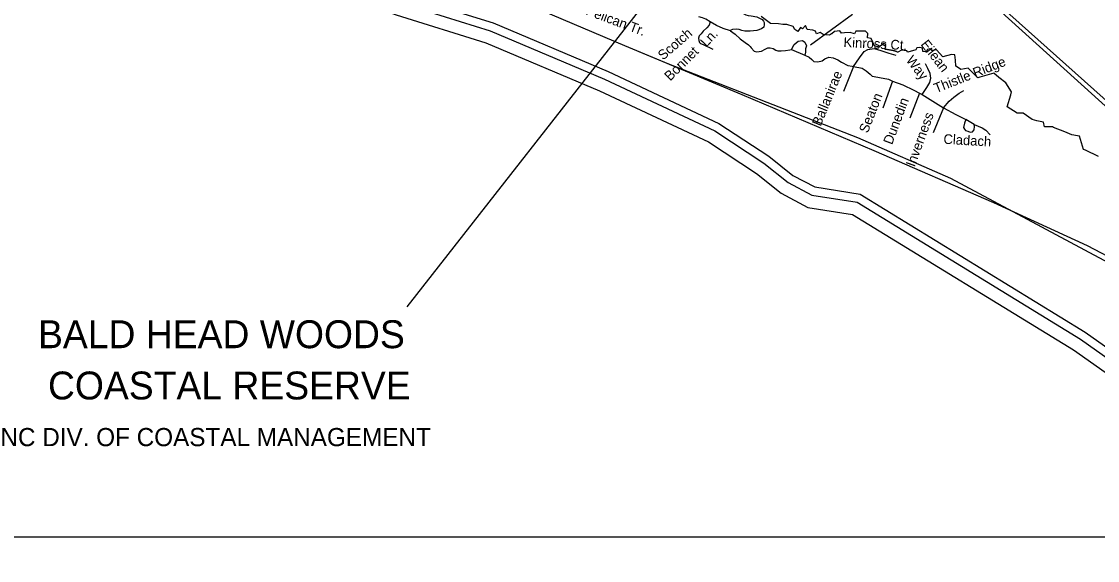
# Model space of a CAD drawing. Extents: x 2104537 to 2336408, y 34176 to 229611.
# Drawn here: x 2304552 to 2312848, y 34183 to 38337 of the extents above; entities that cross this region are included whole.
import ezdxf

# ---------------------------------------------------------------- set-up
doc = ezdxf.new("R2010")
doc.units = 0
for name, color, linetype in [('Exist Boundary Land Use Reserve Division NC Coastal Management', 7, 'Continuous'), ('Exist Boundary Land Use Reserve Division NC Coastal Management Label', 7, 'Continuous'), ('Exist Boundary Political City Limit New', 7, 'Continuous'), ('Exist Boundary Political CountyLine', 7, 'Continuous'), ('Exist Hydrographic Buffer Line', 7, 'Continuous'), ('Exist Hydrographic Creek Single Shore', 7, 'Continuous'), ('Exist Road Non-System Type 51', 7, 'Continuous'), ('Exist Road Non-System Type 51 Label', 7, 'Continuous'), ('Map Preparation Boundary City Limit Buffer Line', 7, 'Continuous'), ('Map Preparation Inset Cut Line', 7, 'Continuous')]:
    doc.layers.add(name, color=color, linetype=linetype)

msp = doc.modelspace()

# ---------------------------------------------------------------- linework, layer by layer
at = {"layer": 'Exist Boundary Land Use Reserve Division NC Coastal Management'}
for points in [[(2307970.1, 40507.6), (2307983.2, 40521.6), (2308644.3, 40057.1), (2308823.9, 40357.8), (2309346.2, 40215.6), (2309426, 40306.1), (2309677.5, 40587.7), (2310000.1, 40302.2), (2310341.7, 40000), (2310542.5, 39819.8), (2310756.5, 39627.7), (2311968.2, 38538.6), (2311974.3, 38533.3), (2313149.3, 37469.4)], [(2310939.8, 38252.2), (2310898.4, 38248.8), (2310873.4, 38246.7), (2310860.1, 38265.6), (2310819.7, 38260.9), (2310798.6, 38243.5), (2310796.9, 38242.3), (2310781.5, 38231.2), (2310751.2, 38234.3), (2310733, 38236.1), (2310708.8, 38253), (2310682.3, 38241.9), (2310674.5, 38263.8), (2310654, 38271), (2310608.5, 38276.2), (2310597.2, 38306.7), (2310574.4, 38281.4), (2310558.7, 38292.2), (2310537.5, 38260.1), (2310530.6, 38264.7), (2310513.5, 38276.1), (2310500.8, 38300), (2310452.4, 38313.8), (2310422.5, 38315), (2310387.8, 38318.1), (2310328.8, 38321.6), (2310326.7, 38321.8), (2310254.2, 38374.6)], [(2312856.5, 37297), (2312755.2, 37344.5), (2312739.8, 37351.8), (2312707.8, 37454), (2312693.5, 37456.7), (2312650.6, 37465.1), (2312595.9, 37487), (2312509.7, 37521.3), (2312500.3, 37525.1), (2312438.2, 37525.6), (2312430.6, 37560.7), (2312379.9, 37572.6), (2312343.8, 37581.2), (2312274.7, 37630.4), (2312260.2, 37630.9), (2312228.2, 37631.9), (2312152.3, 37680.2), (2312179.8, 37772.9), (2312185.7, 37794), (2312139.8, 37863.4), (2312087.5, 37906.1), (2312048.2, 37938.1), (2311941.7, 37908.5), (2311925.7, 37904.1), (2311905.2, 37924.8), (2311851.5, 37978.6), (2311793.7, 37967.6), (2311768.5, 37985.2), (2311756, 37994), (2311752.5, 38040.3), (2311748.8, 38080.6), (2311721.9, 38083.4), (2311655.5, 38066.2), (2311607.5, 38120.1), (2311572.8, 38113.4), (2311569.6, 38112.8), (2311554, 38127.9), (2311537.6, 38121.7), (2311526.7, 38102.7), (2311518.7, 38103.9), (2311500.5, 38106.5), (2311499.4, 38131.8), (2311478.9, 38137.5), (2311453.9, 38134.3), (2311447.6, 38119.1), (2311384.2, 38100), (2311378.7, 38112.2), (2311336, 38117.2), (2311307.7, 38100.5), (2311304.8, 38101.9), (2311300.9, 38103.4), (2311297.3, 38104.9), (2311293.6, 38106.3), (2311289.7, 38107.6), (2311286, 38108.9), (2311282.3, 38110), (2311278.2, 38111.1), (2311274.5, 38112.1), (2311270.6, 38113.1), (2311266.5, 38113.9), (2311262.8, 38114.7), (2311258.1, 38115.6), (2311254, 38116.2), (2311250.1, 38116.9), (2311246.2, 38117.6), (2311242.3, 38118.2), (2311238.2, 38118.8), (2311234.3, 38119.4), (2311230.2, 38120), (2311226.5, 38120.5), (2311222.4, 38121.1), (2311218.5, 38121.6), (2311214.4, 38122.1), (2311210.5, 38122.6), (2311215, 38159.8), (2311199.2, 38166.5), (2311161.5, 38138.7), (2311127.3, 38149.8), (2311103.5, 38207.3), (2311075.2, 38212.7), (2311077.4, 38243.6), (2311059.2, 38262.5), (2310985.6, 38263.7), (2310973.5, 38241.5), (2310939.8, 38252.2)]]:
    msp.add_lwpolyline(points, dxfattribs=at)
at = {"layer": 'Exist Boundary Land Use Reserve Division NC Coastal Management Label'}
msp.add_line((2310050.2, 39364.1), (2307523.4, 36138), dxfattribs=at)
at = {"layer": 'Exist Boundary Political City Limit New'}
for points in [[(2311718.2, 37126.6), (2310999.5, 37441.5), (2309542.2, 38008.5), (2309202.5, 38149.9), (2308561, 38422.6), (2307871.5, 38679.3), (2306837.2, 39008.3), (2306228, 39208.8), (2305642.8, 39401.3), (2305145.5, 39585.9), (2304584.2, 39778.4), (2302407, 40577.2), (2301485.8, 41560.3), (2300945.5, 42313.2), (2300750, 42990.7), (2300690.2, 43514.3)], [(2313230.5, 36317.1), (2311718.2, 37126.6)]]:
    msp.add_lwpolyline(points, dxfattribs=at)
at = {"layer": 'Exist Boundary Political CountyLine'}
msp.add_lwpolyline([(2313564, 36192.4), (2312770.3, 36609.6), (2312048.7, 36938.5), (2311126.7, 37339.6), (2310108.5, 37772.8), (2309202.5, 38149.9), (2308561.1, 38422.6), (2307871.6, 38679.3), (2306837.3, 39008.3), (2306228, 39208.8), (2305642.7, 39401.3), (2305145.6, 39585.9), (2304584.4, 39778.4), (2302654.1, 40855.5), (2301115.6, 42442), (2300183.1, 43841.8)], dxfattribs=at)
at = {"layer": 'Exist Hydrographic Buffer Line'}
msp.add_lwpolyline([(2303711.5, 39835.6), (2304721.4, 39420.1), (2305441.1, 39208.2), (2306744, 38748.2), (2307472.3, 38480.9), (2308164.7, 38265.8), (2309047.6, 37892.1), (2309896.2, 37494.9), (2310275.9, 37245.2), (2310463.4, 37096.2), (2310646.4, 36999.7), (2310994.2, 36944.8), (2312717.2, 35888.6), (2313799.5, 35124.3), (2313991.3, 34999.1), (2314636.1, 34751.2), (2315017.3, 34649.1), (2315223.6, 34539.2), (2315397.4, 34403.4), (2315825.5, 34286.2), (2315893.6, 34281.6)], dxfattribs=at)
at = {"layer": 'Exist Hydrographic Creek Single Shore'}
for points in [[(2303738.2, 39895.5), (2304743.2, 39482), (2305461.3, 39270.7), (2306766.2, 38809.9), (2307493.3, 38543.1), (2308187.2, 38327.5), (2309074.3, 37952.1), (2309928.3, 37552.4), (2310314.4, 37298.4), (2310499.4, 37151.4), (2310667.3, 37062.8), (2311017.4, 37007.6), (2312753.3, 35943.5), (2313836.4, 35178.6), (2314021.4, 35057.8), (2314656.4, 34813.7), (2315041.5, 34710.6), (2315259.5, 34594.4), (2315427.4, 34463.2), (2315836.5, 34351.3), (2315899, 34347)], [(2303671.3, 39745.7), (2304688.7, 39327.1), (2305410.8, 39114.5), (2306710.7, 38655.6), (2307440.7, 38387.7), (2308130.8, 38173.2), (2309007.5, 37802.2), (2309848.1, 37408.8), (2310218.1, 37165.4), (2310409.3, 37013.4), (2310614.9, 36905), (2310959.5, 36850.7), (2312663.1, 35806.4), (2313744.2, 35042.9), (2313946.3, 34910.9), (2314605.6, 34657.4), (2314980.9, 34557), (2315169.7, 34456.4), (2315352.4, 34313.6), (2315809, 34188.7), (2315887.1, 34183.4)]]:
    msp.add_lwpolyline(points, dxfattribs=at)
at = {"layer": 'Exist Road Non-System Type 51'}
msp.add_line((2309840.9, 40486.5), (2313971.3, 36780.6), dxfattribs=at)
for points in [[(2309861.8, 38334.6), (2309828.8, 38355.1), (2309802.6, 38365.4), (2309775.3, 38372.2)], [(2309861.8, 38334.6), (2309852.7, 38309.6), (2309836.7, 38289.1), (2309808.3, 38261.8), (2309790.8, 38241.9)], [(2310017.3, 38266.3), (2309961.9, 38283.4), (2309910.7, 38307.3), (2309861.8, 38334.6)], [(2310276.8, 38329), (2310277.9, 38313), (2310274.5, 38292.5), (2310257.4, 38280), (2310221, 38268.6), (2310169.8, 38261.8), (2310128.8, 38262.9), (2310104.9, 38268.6), (2310085.6, 38276.6), (2310064, 38277.7), (2310034.4, 38276.6), (2310021.9, 38270.9), (2310017.3, 38266.3)], [(2310103.8, 38406.4), (2310135.7, 38388.1), (2310153.9, 38382.5), (2310177.8, 38380.2), (2310221, 38373.4), (2310263.1, 38352.9), (2310272.2, 38340.3), (2310276.8, 38329)], [(2310017.3, 38266.3), (2310053.7, 38240.2), (2310093.6, 38204.9), (2310131.1, 38175.3), (2310157.3, 38157.1), (2310168.7, 38144.5), (2310176.6, 38134.3)], [(2309790.8, 38241.9), (2309777.6, 38226.5), (2309771.9, 38209.4), (2309773, 38191.2), (2309779.8, 38175.3), (2309786.7, 38168.4), (2309807.1, 38159.3), (2309882.2, 38124)], [(2310489.4, 38121.2), (2310509.7, 38159.4), (2310540.3, 38184.9), (2310573.4, 38190), (2310591.2, 38177.3), (2310604, 38149.2), (2310596.3, 38126.3), (2310596.3, 38100.8), (2310591.2, 38077.9)], [(2310176.6, 38134.3), (2310201.6, 38108.5), (2310221.9, 38103.4), (2310257.6, 38108.5), (2310285.6, 38123.8), (2310306, 38134), (2310323.8, 38134), (2310346.7, 38128.9), (2310367.1, 38116.1), (2310382.4, 38111), (2310407.9, 38111), (2310441, 38113.6), (2310476.6, 38118.7), (2310489.4, 38121.2)], [(2310489.4, 38121.2), (2310591.2, 38077.9)], [(2310591.2, 38077.9), (2310625.4, 38062.6), (2310645.7, 38044.8), (2310661, 38029.5), (2310691.6, 38026.9), (2310724.7, 38034.6), (2310745.1, 38049.9), (2310775.6, 38062.6), (2310808.7, 38057.5), (2310847, 38042.2), (2310875, 38024.4)], [(2310966.7, 37991.3), (2311012.5, 38057.5), (2311048.2, 38105.9), (2311076.2, 38121.2), (2311124.6, 38128.9), (2311178.1, 38113.6), (2311239.2, 38093.2), (2311292.7, 38077.9)], [(2310875, 38024.4), (2310923.4, 37998.9), (2310956.5, 37993.8), (2310966.7, 37991.3)], [(2311494.9, 37773.9), (2311533.1, 37827.4), (2311556, 37868.2), (2311563.7, 37901.3), (2311558.6, 37937), (2311540.7, 37975.2), (2311522.9, 38010.9)], [(2310966.7, 37991.3), (2310890.3, 37797.6)], [(2310966.7, 37991.3), (2311033.9, 37977.7), (2311064.5, 37957.4), (2311095, 37931.9), (2311110.3, 37916.6), (2311125.6, 37914), (2311166.3, 37906.4), (2311235.1, 37893.6), (2311268.2, 37878.4)], [(2311268.2, 37878.4), (2311191.8, 37669.4)], [(2311268.2, 37878.4), (2311347.2, 37850.3), (2311431.2, 37807), (2311474.5, 37784.1)], [(2311474.5, 37784.1), (2311400.7, 37593)], [(2311474.5, 37784.1), (2311494.9, 37773.9)], [(2311494.9, 37773.9), (2311599.3, 37710.2), (2311660.4, 37671.9)], [(2311660.4, 37671.9), (2311703.7, 37722.9), (2311739.4, 37753.5), (2311780.1, 37784.1), (2311818.4, 37804.5)], [(2311660.4, 37671.9), (2311581.5, 37478.3)], [(2311660.4, 37671.9), (2311754.7, 37621), (2311833.6, 37582.8)], [(2311833.6, 37582.8), (2311823.4, 37554.7), (2311815.8, 37521.6), (2311823.4, 37506.3), (2311831.1, 37496.1), (2311848.9, 37491), (2311866.7, 37483.4), (2311884.6, 37485.9), (2311897.3, 37501.2), (2311899.9, 37529.2), (2311897.3, 37544.5)], [(2311897.3, 37544.5), (2311833.6, 37582.8)], [(2311897.3, 37544.5), (2311958.4, 37519), (2311986.4, 37498.7), (2312019.6, 37463)]]:
    msp.add_lwpolyline(points, dxfattribs=at)
at = {"layer": 'Exist Road Non-System Type 51 Label'}
msp.add_lwpolyline([(2310959.3, 38392.3), (2310633.8, 38155.5)], dxfattribs=at)
at = {"layer": 'Map Preparation Boundary City Limit Buffer Line'}
for points in [[(2311718.2, 37126.6), (2310999.5, 37441.5), (2309542.2, 38008.5), (2309202.5, 38149.9), (2308561, 38422.6), (2307871.5, 38679.3), (2306837.2, 39008.3), (2306228, 39208.8), (2305642.8, 39401.3), (2305145.5, 39585.9), (2304584.2, 39778.4), (2302407, 40577.2), (2301485.8, 41560.3), (2300945.5, 42313.2), (2300750, 42990.7), (2300690.2, 43514.3)], [(2313230.5, 36317.1), (2311718.2, 37126.6)]]:
    msp.add_lwpolyline(points, dxfattribs=at)
at = {"layer": 'Map Preparation Inset Cut Line'}
msp.add_lwpolyline([(2300688.9, 65052.1), (2319852.3, 65052.1), (2319852.3, 34362.7), (2300688.9, 34362.7)], close=True, dxfattribs=at)

# ---------------------------------------------------------------- texts
at = {"layer": 'Exist Boundary Land Use Reserve Division NC Coastal Management Label'}
for s, height, p in [('BALD HEAD WOODS', 215, (2304679.4, 35819.5)), ('COASTAL RESERVE', 215, (2304756.2, 35424.5)), ('NC DIV. OF COASTAL MANAGEMENT', 140, (2304389.5, 35064.4))]:
    msp.add_text(s, height=height, dxfattribs=at).set_placement(p)
at = {"layer": 'Exist Road Non-System Type 51 Label'}
for s, rotation, p in [('Pelican Tr.', 339.48658, (2308897.4, 38392.6)), ('Scotch', 40.69204, (2309498, 38035.6)), ('Ln.', 46.75186, (2309832.4, 38136)), ('Kinross Ct.', 357.06347, (2310888, 38141.4)), ('Eilean ', 307.76671, (2311480.5, 38160.1)), ('Bonnet', 44.81401, (2309553.4, 37874.9)), ('Way', 307.76671, (2311366.9, 38037.6)), ('Thistle Ridge', 21.60184, (2311604, 37784.5)), ('Ballanirae', 67.70056, (2310713.2, 37525.2)), ('Seaton', 68.6012, (2311075.8, 37471.7)), ('Dunedin', 69.39248, (2311263.6, 37383.1)), ('Inverness', 70.02281, (2311438.2, 37211.6)), ('Cladach', 356.63223, (2311658.5, 37395.2))]:
    msp.add_text(s, height=75, rotation=rotation, dxfattribs=at).set_placement(p)

doc.saveas('drawing.dxf')
